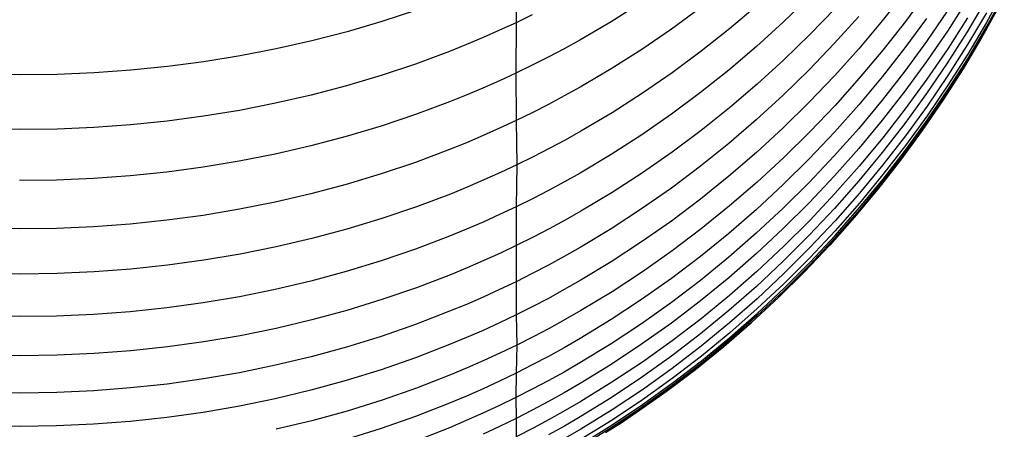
# Model space of a CAD drawing. Extents: x -383 to 1849, y -1185 to -529.
# Tile 290 of 656: x 250.42 to 263.55, y -1116.86 to -1111.4. Entities that reach past the tile are written whole.
import ezdxf

# ---------------------------------------------------------------- set-up
doc = ezdxf.new("R2010")
doc.units = 0
doc.layers.add('PREDEFINITO', color=7, linetype='CONTINUOUS')

msp = doc.modelspace()

# ---------------------------------------------------------------- linework, layer by layer
at = {"layer": 'PREDEFINITO'}
for p, q in [((257.053, -1110.726, 612.323), (257.043, -1111.44, 610.44)), ((260.952, -1111.096, 602.013), (260.606, -1111.432, 602.103)), ((262.227, -1111.032, 596.061), (261.925, -1111.413, 596.138)), ((262.522, -1111.032, 594.122), (262.233, -1111.423, 594.193)), ((263.552, -1111.004, 580.7), (263.315, -1111.434, 580.716)), ((263.315, -1111.495, 574.762), (263.552, -1111.065, 574.789)), ((263.552, -1111.088, 578.549), (263.315, -1111.519, 578.553)), ((258.716, -1111.169, 608.217), (258.31, -1111.426, 608.304)), ((259.502, -1111.238, 606.148), (259.114, -1111.523, 606.237)), ((260.257, -1111.209, 604.076), (259.889, -1111.52, 604.166)), ((261.296, -1111.247, 600.047), (260.96, -1111.595, 600.132)), ((263.057, -1111.137, 588.353), (262.793, -1111.55, 588.399)), ((263.307, -1111.139, 584.514), (263.056, -1111.562, 584.546)), ((263.494, -1111.201), (263.254, -1111.631)), ((263.254, -1111.631, 575.5), (263.494, -1111.201, 575.5)), ((263.494, -1111.201, 287.75), (263.254, -1111.631, 287.75)), ((255.714, -1111.269, 612.54), (255.254, -1111.421, 612.602)), ((257.259, -1111.335, 610.401), (257.043, -1111.44, 610.44)), ((261.611, -1111.355, 598.089), (261.286, -1111.716, 598.17)), ((262.516, -1111.381, 592.226), (262.227, -1111.775, 592.288)), ((262.792, -1111.286, 590.274), (262.515, -1111.69, 590.328)), ((263.061, -1111.372, 586.435), (262.798, -1111.785, 586.474)), ((263.314, -1111.306, 582.635), (263.063, -1111.729, 582.659)), ((255.254, -1111.421, 612.602), (254.789, -1111.558, 612.659)), ((257.043, -1111.44, 610.44), (256.824, -1111.54, 610.477)), ((257.043, -1111.44, 610.44), (257.041, -1112.112, 608.54)), ((258.31, -1111.426, 608.304), (257.895, -1111.669, 608.387)), ((259.889, -1111.52, 604.166), (259.512, -1111.819, 604.253)), ((260.606, -1111.432, 602.103), (260.248, -1111.757, 602.189)), ((261.925, -1111.413, 596.138), (261.612, -1111.785, 596.214)), ((262.233, -1111.423, 594.193), (261.932, -1111.805, 594.262)), ((263.315, -1111.434, 580.716), (263.064, -1111.857, 580.732)), ((263.064, -1111.918, 574.737), (263.315, -1111.495, 574.762)), ((263.315, -1111.519, 578.553), (263.064, -1111.943, 578.557)), ((254.789, -1111.558, 612.659), (254.318, -1111.68, 612.711)), ((256.604, -1111.637, 610.513), (256.381, -1111.731, 610.548)), ((256.824, -1111.54, 610.477), (256.604, -1111.637, 610.513)), ((259.114, -1111.523, 606.237), (258.718, -1111.795, 606.323)), ((260.96, -1111.595, 600.132), (260.614, -1111.933, 600.215)), ((262.793, -1111.55, 588.399), (262.516, -1111.955, 588.445)), ((263.056, -1111.562, 584.546), (262.792, -1111.976, 584.577)), ((263.254, -1111.631), (263.002, -1112.054)), ((263.002, -1112.054, 575.5), (263.254, -1111.631, 575.5)), ((263.254, -1111.631, 287.75), (263.002, -1112.054, 287.75)), ((254.318, -1111.68, 612.711), (253.843, -1111.788, 612.758)), ((256.381, -1111.731, 610.548), (256.157, -1111.82, 610.582)), ((257.895, -1111.669, 608.387), (257.685, -1111.785, 608.427)), ((260.248, -1111.757, 602.189), (259.88, -1112.07, 602.273)), ((261.286, -1111.716, 598.17), (260.95, -1112.066, 598.248)), ((262.227, -1111.775, 592.288), (261.926, -1112.159, 592.349)), ((262.515, -1111.69, 590.328), (262.226, -1112.085, 590.382)), ((263.063, -1111.729, 582.659), (262.8, -1112.143, 582.683)), ((253.364, -1111.881, 612.799), (252.881, -1111.96, 612.836)), ((253.843, -1111.788, 612.758), (253.364, -1111.881, 612.799)), ((256.157, -1111.82, 610.582), (255.704, -1111.989, 610.646)), ((257.472, -1111.897, 608.465), (257.257, -1112.006, 608.503)), ((257.685, -1111.785, 608.427), (257.472, -1111.897, 608.465)), ((258.718, -1111.795, 606.323), (258.312, -1112.053, 606.405)), ((259.512, -1111.819, 604.253), (259.124, -1112.106, 604.336)), ((261.612, -1111.785, 596.214), (261.287, -1112.147, 596.288)), ((261.932, -1111.805, 594.262), (261.619, -1112.178, 594.33)), ((262.798, -1111.785, 586.474), (262.521, -1112.19, 586.512)), ((263.064, -1111.857, 580.732), (262.8, -1112.272, 580.748)), ((252.395, -1112.024, 612.867), (251.907, -1112.073, 612.894)), ((252.881, -1111.96, 612.836), (252.395, -1112.024, 612.867)), ((255.704, -1111.989, 610.646), (255.245, -1112.142, 610.705)), ((257.257, -1112.006, 608.503), (257.041, -1112.112, 608.54)), ((260.614, -1111.933, 600.215), (260.257, -1112.259, 600.295)), ((262.516, -1111.955, 588.445), (262.227, -1112.351, 588.491)), ((262.792, -1111.976, 584.577), (262.515, -1112.382, 584.608)), ((263.064, -1111.943, 578.557), (262.8, -1112.358, 578.561)), ((262.801, -1112.333, 574.712), (263.064, -1111.918, 574.737)), ((250.433, -1112.135, 612.942), (249.941, -1112.127, 612.948)), ((250.925, -1112.129, 612.931), (250.433, -1112.135, 612.942)), ((251.417, -1112.108, 612.915), (250.925, -1112.129, 612.931)), ((251.907, -1112.073, 612.894), (251.417, -1112.108, 612.915)), ((255.245, -1112.142, 610.705), (254.78, -1112.28, 610.76)), ((257.041, -1112.112, 608.54), (256.822, -1112.213, 608.575)), ((257.041, -1112.112, 608.54), (257.042, -1112.744, 606.627)), ((258.312, -1112.053, 606.405), (257.897, -1112.298, 606.483)), ((259.124, -1112.106, 604.336), (258.728, -1112.379, 604.416)), ((259.88, -1112.07, 602.273), (259.503, -1112.37, 602.354)), ((260.95, -1112.066, 598.248), (260.603, -1112.405, 598.325)), ((261.287, -1112.147, 596.288), (260.951, -1112.499, 596.36)), ((261.926, -1112.159, 592.349), (261.612, -1112.534, 592.409)), ((262.226, -1112.085, 590.382), (261.925, -1112.47, 590.435)), ((262.8, -1112.143, 582.683), (262.523, -1112.549, 582.707)), ((263.002, -1112.054), (262.737, -1112.468)), ((262.737, -1112.468, 575.5), (263.002, -1112.054, 575.5)), ((263.002, -1112.054, 287.75), (262.737, -1112.468, 287.75)), ((254.78, -1112.28, 610.76), (254.31, -1112.404, 610.809)), ((256.822, -1112.213, 608.575), (256.601, -1112.311, 608.609)), ((257.897, -1112.298, 606.483), (257.686, -1112.415, 606.52)), ((260.257, -1112.259, 600.295), (259.889, -1112.573, 600.373)), ((261.619, -1112.178, 594.33), (261.295, -1112.541, 594.397)), ((262.521, -1112.19, 586.512), (262.232, -1112.586, 586.549)), ((262.8, -1112.272, 580.748), (262.524, -1112.678, 580.763)), ((254.31, -1112.404, 610.809), (253.836, -1112.512, 610.854)), ((256.379, -1112.405, 608.643), (256.155, -1112.495, 608.675)), ((256.601, -1112.311, 608.609), (256.379, -1112.405, 608.643)), ((257.686, -1112.415, 606.52), (257.474, -1112.528, 606.557)), ((258.728, -1112.379, 604.416), (258.322, -1112.639, 604.493)), ((259.503, -1112.37, 602.354), (259.115, -1112.659, 602.432)), ((260.603, -1112.405, 598.325), (260.246, -1112.733, 598.399)), ((262.227, -1112.351, 588.491), (261.925, -1112.738, 588.535)), ((262.515, -1112.382, 584.608), (262.226, -1112.78, 584.639)), ((262.524, -1112.739, 574.687), (262.801, -1112.333, 574.712)), ((262.8, -1112.358, 578.561), (262.524, -1112.765, 578.566)), ((253.836, -1112.512, 610.854), (253.357, -1112.607, 610.894)), ((256.155, -1112.495, 608.675), (255.701, -1112.664, 608.735)), ((257.474, -1112.528, 606.557), (257.259, -1112.638, 606.593)), ((260.951, -1112.499, 596.36), (260.604, -1112.839, 596.43)), ((261.295, -1112.541, 594.397), (260.959, -1112.893, 594.462)), ((261.612, -1112.534, 592.409), (261.288, -1112.899, 592.468)), ((261.925, -1112.47, 590.435), (261.611, -1112.847, 590.486)), ((262.523, -1112.549, 582.707), (262.234, -1112.946, 582.731)), ((262.737, -1112.468), (262.459, -1112.874)), ((262.459, -1112.874, 575.5), (262.737, -1112.468, 575.5)), ((262.737, -1112.468, 287.75), (262.459, -1112.874, 287.75)), ((252.875, -1112.686, 610.929), (252.39, -1112.751, 610.959)), ((253.357, -1112.607, 610.894), (252.875, -1112.686, 610.929)), ((255.701, -1112.664, 608.735), (255.242, -1112.818, 608.791)), ((257.259, -1112.638, 606.593), (257.042, -1112.744, 606.627)), ((258.322, -1112.639, 604.493), (257.907, -1112.885, 604.566)), ((259.115, -1112.659, 602.432), (258.718, -1112.933, 602.507)), ((259.889, -1112.573, 600.373), (259.511, -1112.875, 600.448)), ((262.232, -1112.586, 586.549), (261.931, -1112.973, 586.586)), ((262.524, -1112.678, 580.763), (262.235, -1113.076, 580.779)), ((251.902, -1112.801, 610.985), (251.413, -1112.836, 611.005)), ((252.39, -1112.751, 610.959), (251.902, -1112.801, 610.985)), ((255.242, -1112.818, 608.791), (254.777, -1112.957, 608.843)), ((257.042, -1112.744, 606.627), (256.824, -1112.846, 606.66)), ((257.042, -1112.744, 606.627), (257.053, -1113.334, 604.701)), ((260.246, -1112.733, 598.399), (259.878, -1113.049, 598.471)), ((261.925, -1112.738, 588.535), (261.612, -1113.115, 588.579)), ((262.226, -1112.78, 584.639), (261.925, -1113.168, 584.669)), ((262.524, -1112.765, 578.566), (262.235, -1113.164, 578.571)), ((262.236, -1113.137, 574.664), (262.524, -1112.739, 574.687)), ((250.431, -1112.864, 611.032), (249.94, -1112.856, 611.038)), ((250.923, -1112.857, 611.021), (250.431, -1112.864, 611.032)), ((251.413, -1112.836, 611.005), (250.923, -1112.857, 611.021)), ((254.777, -1112.957, 608.843), (254.306, -1113.082, 608.89)), ((256.603, -1112.944, 606.693), (256.381, -1113.039, 606.724)), ((256.824, -1112.846, 606.66), (256.603, -1112.944, 606.693)), ((257.907, -1112.885, 604.566), (257.697, -1113.003, 604.602)), ((258.718, -1112.933, 602.507), (258.312, -1113.195, 602.579)), ((259.511, -1112.875, 600.448), (259.124, -1113.165, 600.521)), ((260.604, -1112.839, 596.43), (260.247, -1113.168, 596.498)), ((260.959, -1112.893, 594.462), (260.613, -1113.234, 594.525)), ((261.288, -1112.899, 592.468), (260.952, -1113.253, 592.525)), ((261.611, -1112.847, 590.486), (261.286, -1113.212, 590.537)), ((262.234, -1112.946, 582.731), (261.933, -1113.334, 582.754)), ((262.459, -1112.874), (262.169, -1113.271)), ((262.169, -1113.271, 575.5), (262.459, -1112.874, 575.5)), ((262.459, -1112.874, 287.75), (262.169, -1113.271, 287.75)), ((254.306, -1113.082, 608.89), (253.831, -1113.191, 608.932)), ((256.381, -1113.039, 606.724), (256.156, -1113.13, 606.754)), ((257.697, -1113.003, 604.602), (257.484, -1113.117, 604.636)), ((259.878, -1113.049, 598.471), (259.501, -1113.352, 598.541)), ((261.931, -1112.973, 586.586), (261.619, -1113.35, 586.623)), ((262.235, -1113.076, 580.779), (261.934, -1113.464, 580.795)), ((253.831, -1113.191, 608.932), (253.352, -1113.286, 608.97)), ((256.156, -1113.13, 606.754), (255.703, -1113.3, 606.812)), ((257.269, -1113.227, 604.669), (257.053, -1113.334, 604.701)), ((257.484, -1113.117, 604.636), (257.269, -1113.227, 604.669)), ((258.312, -1113.195, 602.579), (257.898, -1113.442, 602.647)), ((259.124, -1113.165, 600.521), (258.728, -1113.441, 600.591)), ((260.247, -1113.168, 596.498), (259.879, -1113.485, 596.564)), ((261.286, -1113.212, 590.537), (260.95, -1113.568, 590.586)), ((261.612, -1113.115, 588.579), (261.287, -1113.481, 588.622)), ((261.925, -1113.168, 584.669), (261.611, -1113.546, 584.699)), ((262.235, -1113.164, 578.571), (261.934, -1113.553, 578.576)), ((261.935, -1113.526, 574.642), (262.236, -1113.137, 574.664)), ((253.352, -1113.286, 608.97), (252.87, -1113.366, 609.004)), ((255.703, -1113.3, 606.812), (255.243, -1113.455, 606.865)), ((257.053, -1113.334, 604.701), (256.834, -1113.436, 604.733)), ((257.053, -1113.334, 604.701), (257.043, -1113.894, 602.774)), ((259.501, -1113.352, 598.541), (259.113, -1113.643, 598.608)), ((260.613, -1113.234, 594.525), (260.256, -1113.564, 594.587)), ((260.952, -1113.253, 592.525), (260.605, -1113.596, 592.581)), ((261.619, -1113.35, 586.623), (261.294, -1113.717, 586.658)), ((261.933, -1113.334, 582.754), (261.621, -1113.712, 582.777)), ((262.169, -1113.271), (261.866, -1113.658)), ((261.866, -1113.658, 575.5), (262.169, -1113.271, 575.5)), ((262.169, -1113.271, 287.75), (261.866, -1113.658, 287.75)), ((251.897, -1113.481, 609.057), (251.407, -1113.517, 609.076)), ((252.385, -1113.431, 609.032), (251.897, -1113.481, 609.057)), ((252.87, -1113.366, 609.004), (252.385, -1113.431, 609.032)), ((255.243, -1113.455, 606.865), (254.778, -1113.595, 606.913)), ((256.834, -1113.436, 604.733), (256.613, -1113.535, 604.763)), ((257.898, -1113.442, 602.647), (257.687, -1113.561, 602.68)), ((258.728, -1113.441, 600.591), (258.322, -1113.704, 600.657)), ((259.879, -1113.485, 596.564), (259.501, -1113.79, 596.628)), ((261.287, -1113.481, 588.622), (260.952, -1113.838, 588.664)), ((261.934, -1113.464, 580.795), (261.622, -1113.842, 580.81)), ((250.916, -1113.538, 609.092), (250.424, -1113.544, 609.102)), ((251.407, -1113.517, 609.076), (250.916, -1113.538, 609.092)), ((254.778, -1113.595, 606.913), (254.308, -1113.721, 606.958)), ((256.613, -1113.535, 604.763), (256.391, -1113.631, 604.793)), ((257.687, -1113.561, 602.68), (257.474, -1113.675, 602.712)), ((260.256, -1113.564, 594.587), (259.888, -1113.881, 594.646)), ((260.605, -1113.596, 592.581), (260.247, -1113.927, 592.635)), ((260.95, -1113.568, 590.586), (260.604, -1113.912, 590.634)), ((261.611, -1113.546, 584.699), (261.287, -1113.914, 584.728)), ((261.934, -1113.553, 578.576), (261.621, -1113.932, 578.582)), ((261.622, -1113.904, 574.62), (261.935, -1113.526, 574.642)), ((254.308, -1113.721, 606.958), (253.833, -1113.831, 606.998)), ((256.167, -1113.722, 604.821), (255.713, -1113.893, 604.875)), ((256.391, -1113.631, 604.793), (256.167, -1113.722, 604.821)), ((257.474, -1113.675, 602.712), (257.26, -1113.786, 602.743)), ((258.322, -1113.704, 600.657), (257.907, -1113.952, 600.721)), ((259.113, -1113.643, 598.608), (258.716, -1113.921, 598.673)), ((261.294, -1113.717, 586.658), (260.959, -1114.074, 586.693)), ((261.621, -1113.712, 582.777), (261.296, -1114.08, 582.8)), ((261.866, -1113.658), (261.552, -1114.035)), ((261.552, -1114.035, 575.5), (261.866, -1113.658, 575.5)), ((261.866, -1113.658, 287.75), (261.552, -1114.035, 287.75)), ((253.833, -1113.831, 606.998), (253.354, -1113.926, 607.034)), ((257.26, -1113.786, 602.743), (257.043, -1113.894, 602.774)), ((259.501, -1113.79, 596.628), (259.114, -1114.082, 596.69)), ((259.888, -1113.881, 594.646), (259.511, -1114.187, 594.704)), ((260.952, -1113.838, 588.664), (260.605, -1114.183, 588.705)), ((261.622, -1113.842, 580.81), (261.297, -1114.211, 580.826)), ((252.871, -1114.007, 607.066), (252.386, -1114.072, 607.093)), ((253.354, -1113.926, 607.034), (252.871, -1114.007, 607.066)), ((255.713, -1113.893, 604.875), (255.254, -1114.05, 604.925)), ((256.824, -1113.997, 602.803), (256.604, -1114.096, 602.832)), ((257.043, -1113.894, 602.774), (256.824, -1113.997, 602.803)), ((257.043, -1113.894, 602.774), (257.042, -1114.891, 598.903)), ((257.907, -1113.952, 600.721), (257.697, -1114.071, 600.752)), ((258.716, -1113.921, 598.673), (258.311, -1114.185, 598.735)), ((260.247, -1113.927, 592.635), (259.88, -1114.247, 592.688)), ((260.604, -1113.912, 590.634), (260.246, -1114.245, 590.681)), ((261.287, -1113.914, 584.728), (260.951, -1114.272, 584.757)), ((261.621, -1113.932, 578.582), (261.297, -1114.301, 578.587)), ((261.298, -1114.273, 574.6), (261.622, -1113.904, 574.62)), ((251.898, -1114.123, 607.117), (251.408, -1114.159, 607.136)), ((252.386, -1114.072, 607.093), (251.898, -1114.123, 607.117)), ((255.254, -1114.05, 604.925), (254.788, -1114.191, 604.971)), ((256.604, -1114.096, 602.832), (256.381, -1114.192, 602.859)), ((257.697, -1114.071, 600.752), (257.484, -1114.187, 600.782)), ((259.114, -1114.082, 596.69), (258.717, -1114.36, 596.75)), ((260.959, -1114.074, 586.693), (260.612, -1114.419, 586.728)), ((261.296, -1114.08, 582.8), (260.961, -1114.437, 582.822)), ((261.552, -1114.035), (261.226, -1114.402)), ((261.226, -1114.402, 575.5), (261.552, -1114.035, 575.5)), ((261.552, -1114.035, 287.75), (261.226, -1114.402, 287.75)), ((250.425, -1114.187, 607.161), (249.933, -1114.179, 607.167)), ((250.917, -1114.181, 607.15), (250.425, -1114.187, 607.161)), ((251.408, -1114.159, 607.136), (250.917, -1114.181, 607.15)), ((254.788, -1114.191, 604.971), (254.318, -1114.317, 605.013)), ((256.381, -1114.192, 602.859), (256.157, -1114.284, 602.886)), ((257.484, -1114.187, 600.782), (257.269, -1114.298, 600.811)), ((258.311, -1114.185, 598.735), (257.896, -1114.435, 598.794)), ((259.511, -1114.187, 594.704), (259.124, -1114.48, 594.76)), ((259.88, -1114.247, 592.688), (259.502, -1114.554, 592.739)), ((260.246, -1114.245, 590.681), (259.878, -1114.566, 590.727)), ((260.605, -1114.183, 588.705), (260.247, -1114.516, 588.745)), ((260.951, -1114.272, 584.757), (260.604, -1114.618, 584.785)), ((261.297, -1114.211, 580.826), (260.962, -1114.568, 580.841)), ((260.962, -1114.631, 574.58), (261.298, -1114.273, 574.6)), ((254.318, -1114.317, 605.013), (253.842, -1114.428, 605.051)), ((256.157, -1114.284, 602.886), (255.704, -1114.456, 602.936)), ((257.053, -1114.406, 600.839), (256.834, -1114.51, 600.866)), ((257.269, -1114.298, 600.811), (257.053, -1114.406, 600.839)), ((258.717, -1114.36, 596.75), (258.311, -1114.625, 596.807)), ((261.226, -1114.402), (260.889, -1114.758)), ((260.889, -1114.758, 575.5), (261.226, -1114.402, 575.5)), ((261.226, -1114.402, 287.75), (260.889, -1114.758, 287.75)), ((261.297, -1114.301, 578.587), (260.962, -1114.66, 578.593)), ((253.363, -1114.524, 605.085), (252.88, -1114.606, 605.115)), ((253.842, -1114.428, 605.051), (253.363, -1114.524, 605.085)), ((255.704, -1114.456, 602.936), (255.244, -1114.614, 602.983)), ((256.834, -1114.51, 600.866), (256.613, -1114.61, 600.893)), ((257.896, -1114.435, 598.794), (257.686, -1114.555, 598.822)), ((259.124, -1114.48, 594.76), (258.727, -1114.759, 594.814)), ((260.247, -1114.516, 588.745), (259.879, -1114.838, 588.784)), ((260.612, -1114.419, 586.728), (260.255, -1114.753, 586.761)), ((260.961, -1114.437, 582.822), (260.614, -1114.783, 582.844)), ((252.88, -1114.606, 605.115), (252.394, -1114.672, 605.142)), ((255.244, -1114.614, 602.983), (254.779, -1114.756, 603.026)), ((256.613, -1114.61, 600.893), (256.391, -1114.706, 600.919)), ((257.473, -1114.671, 598.85), (257.259, -1114.783, 598.877)), ((257.686, -1114.555, 598.822), (257.473, -1114.671, 598.85)), ((258.311, -1114.625, 596.807), (257.896, -1114.876, 596.861)), ((259.502, -1114.554, 592.739), (259.114, -1114.848, 592.789)), ((259.878, -1114.566, 590.727), (259.5, -1114.874, 590.771)), ((260.604, -1114.618, 584.785), (260.247, -1114.953, 584.813)), ((260.962, -1114.568, 580.841), (260.615, -1114.915, 580.857)), ((260.962, -1114.66, 578.593), (260.615, -1115.007, 578.599)), ((260.616, -1114.978, 574.561), (260.962, -1114.631, 574.58)), ((250.433, -1114.789, 605.207), (249.94, -1114.781, 605.214)), ((250.925, -1114.782, 605.197), (250.433, -1114.789, 605.207)), ((251.416, -1114.76, 605.182), (250.925, -1114.782, 605.197)), ((251.906, -1114.723, 605.164), (251.416, -1114.76, 605.182)), ((252.394, -1114.672, 605.142), (251.906, -1114.723, 605.164)), ((254.779, -1114.756, 603.026), (254.308, -1114.883, 603.066)), ((256.167, -1114.799, 600.944), (255.713, -1114.972, 600.991)), ((256.391, -1114.706, 600.919), (256.167, -1114.799, 600.944)), ((257.259, -1114.783, 598.877), (257.042, -1114.891, 598.903)), ((258.727, -1114.759, 594.814), (258.322, -1115.025, 594.866)), ((260.255, -1114.753, 586.761), (259.888, -1115.074, 586.794)), ((260.614, -1114.783, 582.844), (260.257, -1115.118, 582.866)), ((260.889, -1114.758), (260.541, -1115.103)), ((260.541, -1115.103, 575.5), (260.889, -1114.758, 575.5)), ((260.889, -1114.758, 287.75), (260.541, -1115.103, 287.75)), ((254.308, -1114.883, 603.066), (253.833, -1114.994, 603.102)), ((257.042, -1114.891, 598.903), (256.823, -1114.996, 598.929)), ((257.042, -1114.891, 598.903), (257.042, -1115.334, 596.962)), ((257.896, -1114.876, 596.861), (257.686, -1114.996, 596.888)), ((259.114, -1114.848, 592.789), (258.717, -1115.129, 592.837)), ((259.5, -1114.874, 590.771), (259.113, -1115.169, 590.814)), ((259.879, -1114.838, 588.784), (259.502, -1115.147, 588.822)), ((260.615, -1114.915, 580.857), (260.258, -1115.25, 580.872)), ((253.833, -1114.994, 603.102), (253.354, -1115.091, 603.134)), ((255.713, -1114.972, 600.991), (255.254, -1115.13, 601.035)), ((256.823, -1114.996, 598.929), (256.603, -1115.096, 598.954)), ((257.686, -1114.996, 596.888), (257.473, -1115.113, 596.913)), ((258.322, -1115.025, 594.866), (257.907, -1115.277, 594.915)), ((260.247, -1114.953, 584.813), (259.879, -1115.276, 584.84)), ((260.258, -1115.313, 574.544), (260.616, -1114.978, 574.561)), ((260.615, -1115.007, 578.599), (260.258, -1115.343, 578.605)), ((252.872, -1115.173, 603.163), (252.386, -1115.239, 603.188)), ((253.354, -1115.091, 603.134), (252.872, -1115.173, 603.163)), ((255.254, -1115.13, 601.035), (254.788, -1115.273, 601.075)), ((256.381, -1115.193, 598.978), (256.157, -1115.286, 599.001)), ((256.603, -1115.096, 598.954), (256.381, -1115.193, 598.978)), ((257.473, -1115.113, 596.913), (257.258, -1115.225, 596.938)), ((258.717, -1115.129, 592.837), (258.312, -1115.397, 592.882)), ((259.113, -1115.169, 590.814), (258.716, -1115.451, 590.856)), ((259.502, -1115.147, 588.822), (259.114, -1115.443, 588.859)), ((259.888, -1115.074, 586.794), (259.51, -1115.384, 586.826)), ((260.257, -1115.118, 582.866), (259.89, -1115.44, 582.888)), ((260.541, -1115.103), (260.182, -1115.435)), ((260.182, -1115.435, 575.5), (260.541, -1115.103, 575.5)), ((260.541, -1115.103, 287.75), (260.182, -1115.435, 287.75)), ((251.898, -1115.291, 603.209), (251.409, -1115.328, 603.226)), ((252.386, -1115.239, 603.188), (251.898, -1115.291, 603.209)), ((254.788, -1115.273, 601.075), (254.318, -1115.401, 601.112)), ((256.157, -1115.286, 599.001), (255.704, -1115.461, 599.045)), ((257.258, -1115.225, 596.938), (257.042, -1115.334, 596.962)), ((257.907, -1115.277, 594.915), (257.697, -1115.397, 594.939)), ((259.879, -1115.276, 584.84), (259.501, -1115.586, 584.866)), ((260.258, -1115.25, 580.872), (259.891, -1115.572, 580.887)), ((259.891, -1115.636, 574.527), (260.258, -1115.313, 574.544)), ((250.426, -1115.357, 603.251), (249.934, -1115.349, 603.257)), ((250.917, -1115.35, 603.24), (250.426, -1115.357, 603.251)), ((251.409, -1115.328, 603.226), (250.917, -1115.35, 603.24)), ((254.318, -1115.401, 601.112), (253.842, -1115.513, 601.146)), ((256.823, -1115.439, 596.986), (256.603, -1115.54, 597.009)), ((257.042, -1115.334, 596.962), (256.823, -1115.439, 596.986)), ((257.042, -1115.334, 596.962), (257.053, -1115.736, 595.007)), ((257.697, -1115.397, 594.939), (257.484, -1115.514, 594.962)), ((258.312, -1115.397, 592.882), (257.897, -1115.65, 592.926)), ((258.716, -1115.451, 590.856), (258.31, -1115.719, 590.896)), ((259.114, -1115.443, 588.859), (258.717, -1115.726, 588.894)), ((259.51, -1115.384, 586.826), (259.123, -1115.68, 586.857)), ((259.89, -1115.44, 582.888), (259.512, -1115.751, 582.909)), ((260.182, -1115.435), (259.813, -1115.756)), ((259.813, -1115.756, 575.5), (260.182, -1115.435, 575.5)), ((260.182, -1115.435, 287.75), (259.813, -1115.756, 287.75)), ((260.258, -1115.343, 578.605), (259.89, -1115.667, 578.611)), ((253.842, -1115.513, 601.146), (253.363, -1115.611, 601.177)), ((255.704, -1115.461, 599.045), (255.245, -1115.62, 599.086)), ((256.603, -1115.54, 597.009), (256.38, -1115.637, 597.031)), ((257.484, -1115.514, 594.962), (257.27, -1115.627, 594.985)), ((259.501, -1115.586, 584.866), (259.114, -1115.884, 584.892)), ((259.891, -1115.572, 580.887), (259.513, -1115.883, 580.902)), ((252.88, -1115.693, 601.204), (252.395, -1115.76, 601.227)), ((253.363, -1115.611, 601.177), (252.88, -1115.693, 601.204)), ((255.245, -1115.62, 599.086), (254.78, -1115.764, 599.124)), ((256.38, -1115.637, 597.031), (256.156, -1115.73, 597.052)), ((257.27, -1115.627, 594.985), (257.053, -1115.736, 595.007)), ((257.897, -1115.65, 592.926), (257.686, -1115.771, 592.947)), ((258.31, -1115.719, 590.896), (257.895, -1115.973, 590.934)), ((259.123, -1115.68, 586.857), (258.727, -1115.963, 586.887)), ((259.89, -1115.667, 578.611), (259.513, -1115.978, 578.617)), ((259.514, -1115.947, 574.511), (259.891, -1115.636, 574.527)), ((251.416, -1115.85, 601.265), (250.925, -1115.872, 601.278)), ((251.906, -1115.813, 601.248), (251.416, -1115.85, 601.265)), ((252.395, -1115.76, 601.227), (251.906, -1115.813, 601.248)), ((254.78, -1115.764, 599.124), (254.31, -1115.892, 599.159)), ((256.156, -1115.73, 597.052), (255.703, -1115.905, 597.093)), ((256.835, -1115.841, 595.028), (256.614, -1115.942, 595.049)), ((257.053, -1115.736, 595.007), (256.835, -1115.841, 595.028)), ((257.053, -1115.736, 595.007), (257.042, -1116.111, 593.008)), ((257.686, -1115.771, 592.947), (257.474, -1115.888, 592.968)), ((258.717, -1115.726, 588.894), (258.311, -1115.994, 588.929)), ((259.512, -1115.751, 582.909), (259.125, -1116.048, 582.929)), ((259.813, -1115.756), (259.434, -1116.063)), ((259.434, -1116.063, 575.5), (259.813, -1115.756, 575.5)), ((259.813, -1115.756, 287.75), (259.434, -1116.063, 287.75)), ((250.433, -1115.88, 601.289), (249.94, -1115.872, 601.295)), ((250.925, -1115.872, 601.278), (250.433, -1115.88, 601.289)), ((254.31, -1115.892, 599.159), (253.835, -1116.006, 599.191)), ((255.703, -1115.905, 597.093), (255.243, -1116.065, 597.131)), ((256.614, -1115.942, 595.049), (256.392, -1116.04, 595.069)), ((257.474, -1115.888, 592.968), (257.259, -1116.001, 592.988)), ((257.895, -1115.973, 590.934), (257.685, -1116.095, 590.952)), ((258.727, -1115.963, 586.887), (258.321, -1116.232, 586.916)), ((259.114, -1115.884, 584.892), (258.717, -1116.167, 584.917)), ((259.513, -1115.883, 580.902), (259.126, -1116.18, 580.916)), ((259.126, -1116.245, 574.497), (259.514, -1115.947, 574.511)), ((259.513, -1115.978, 578.617), (259.126, -1116.276, 578.624)), ((253.356, -1116.104, 599.219), (252.874, -1116.187, 599.245)), ((253.835, -1116.006, 599.191), (253.356, -1116.104, 599.219)), ((255.243, -1116.065, 597.131), (254.778, -1116.209, 597.166)), ((256.392, -1116.04, 595.069), (256.168, -1116.134, 595.089)), ((257.042, -1116.111, 593.008), (256.824, -1116.217, 593.027)), ((257.042, -1116.111, 593.008), (257.041, -1116.436, 591.005)), ((257.259, -1116.001, 592.988), (257.042, -1116.111, 593.008)), ((257.685, -1116.095, 590.952), (257.472, -1116.212, 590.971)), ((258.311, -1115.994, 588.929), (257.897, -1116.249, 588.962)), ((259.125, -1116.048, 582.929), (258.728, -1116.331, 582.949)), ((259.434, -1116.063), (259.044, -1116.357)), ((259.044, -1116.357, 575.5), (259.434, -1116.063, 575.5)), ((259.434, -1116.063, 287.75), (259.044, -1116.357, 287.75)), ((252.874, -1116.187, 599.245), (252.389, -1116.255, 599.267)), ((254.778, -1116.209, 597.166), (254.308, -1116.338, 597.199)), ((256.168, -1116.134, 595.089), (255.715, -1116.31, 595.126)), ((256.824, -1116.217, 593.027), (256.603, -1116.319, 593.046)), ((257.472, -1116.212, 590.971), (257.257, -1116.326, 590.988)), ((258.321, -1116.232, 586.916), (257.907, -1116.487, 586.944)), ((258.717, -1116.167, 584.917), (258.312, -1116.438, 584.942)), ((259.126, -1116.18, 580.916), (258.73, -1116.464, 580.931)), ((258.73, -1116.53, 574.483), (259.126, -1116.245, 574.497)), ((250.43, -1116.376, 599.326), (249.939, -1116.369, 599.333)), ((250.922, -1116.368, 599.316), (250.43, -1116.376, 599.326)), ((251.412, -1116.345, 599.303), (250.922, -1116.368, 599.316)), ((251.902, -1116.308, 599.287), (251.412, -1116.345, 599.303)), ((252.389, -1116.255, 599.267), (251.902, -1116.308, 599.287)), ((254.308, -1116.338, 597.199), (253.833, -1116.452, 597.228)), ((255.715, -1116.31, 595.126), (255.256, -1116.47, 595.161)), ((256.603, -1116.319, 593.046), (256.381, -1116.417, 593.064)), ((257.257, -1116.326, 590.988), (257.041, -1116.436, 591.005)), ((257.686, -1116.371, 588.978), (257.474, -1116.489, 588.993)), ((257.897, -1116.249, 588.962), (257.686, -1116.371, 588.978)), ((258.728, -1116.331, 582.949), (258.322, -1116.601, 582.969)), ((259.044, -1116.357), (258.645, -1116.637)), ((258.645, -1116.637, 575.5), (259.044, -1116.357, 575.5)), ((259.044, -1116.357, 287.75), (258.645, -1116.637, 287.75)), ((259.126, -1116.276, 578.624), (258.729, -1116.561, 578.631)), ((253.833, -1116.452, 597.228), (253.354, -1116.55, 597.255)), ((255.256, -1116.47, 595.161), (254.79, -1116.615, 595.193)), ((256.381, -1116.417, 593.064), (256.156, -1116.511, 593.081)), ((257.041, -1116.436, 591.005), (256.822, -1116.543, 591.022)), ((257.041, -1116.436, 591.005), (257.042, -1116.714, 589.024)), ((257.474, -1116.489, 588.993), (257.259, -1116.603, 589.009)), ((257.907, -1116.487, 586.944), (257.697, -1116.609, 586.958)), ((258.312, -1116.438, 584.942), (257.897, -1116.693, 584.965)), ((258.73, -1116.464, 580.931), (258.324, -1116.735, 580.945)), ((252.871, -1116.633, 597.279), (252.386, -1116.701, 597.3)), ((253.354, -1116.55, 597.255), (252.871, -1116.633, 597.279)), ((254.79, -1116.615, 595.193), (254.32, -1116.745, 595.223)), ((256.156, -1116.511, 593.081), (255.703, -1116.687, 593.115)), ((256.822, -1116.543, 591.022), (256.601, -1116.645, 591.039)), ((257.259, -1116.603, 589.009), (257.042, -1116.714, 589.024)), ((257.697, -1116.609, 586.958), (257.484, -1116.728, 586.971)), ((258.322, -1116.601, 582.969), (257.908, -1116.857, 582.988)), ((258.729, -1116.561, 578.631), (258.323, -1116.832, 578.638)), ((258.324, -1116.801, 574.471), (258.73, -1116.53, 574.483)), ((258.645, -1116.637), (258.442, -1116.772)), ((258.442, -1116.772, 575.5), (258.645, -1116.637, 575.5)), ((258.645, -1116.637, 287.75), (258.442, -1116.772, 287.75)), ((251.898, -1116.754, 597.319), (251.408, -1116.792, 597.334)), ((252.386, -1116.701, 597.3), (251.898, -1116.754, 597.319)), ((254.32, -1116.745, 595.223), (253.845, -1116.859, 595.251)), ((255.703, -1116.687, 593.115), (255.244, -1116.848, 593.146)), ((256.379, -1116.743, 591.054), (256.155, -1116.838, 591.07)), ((256.601, -1116.645, 591.039), (256.379, -1116.743, 591.054)), ((257.042, -1116.714, 589.024), (256.824, -1116.82, 589.038)), ((257.042, -1116.714, 589.024), (257.043, -1117.16, 585.01)), ((257.484, -1116.728, 586.971), (257.27, -1116.842, 586.984)), ((257.897, -1116.693, 584.965), (257.687, -1116.816, 584.977)), ((258.324, -1116.735, 580.945), (257.909, -1116.99, 580.959)), ((250.426, -1116.822, 597.357), (249.934, -1116.815, 597.364)), ((250.917, -1116.814, 597.347), (250.426, -1116.822, 597.357)), ((251.408, -1116.792, 597.334), (250.917, -1116.814, 597.347)), ((255.244, -1116.848, 593.146), (254.778, -1116.994, 593.175)), ((256.155, -1116.838, 591.07), (255.701, -1117.015, 591.099)), ((256.824, -1116.82, 589.038), (256.603, -1116.923, 589.052)), ((257.27, -1116.842, 586.984), (257.053, -1116.953, 586.997)), ((257.687, -1116.816, 584.977), (257.474, -1116.934, 584.988)), ((257.908, -1116.857, 582.988), (257.697, -1116.979, 582.997)), ((257.909, -1117.057, 574.46), (258.324, -1116.801, 574.471)), ((258.323, -1116.832, 578.638), (257.909, -1117.089, 578.645)), ((258.442, -1116.772), (258.237, -1116.903)), ((258.237, -1116.903, 575.5), (258.442, -1116.772, 575.5)), ((258.442, -1116.772, 287.75), (258.237, -1116.903, 287.75))]:
    msp.add_line(p, q, dxfattribs=at)

doc.saveas('drawing.dxf')
